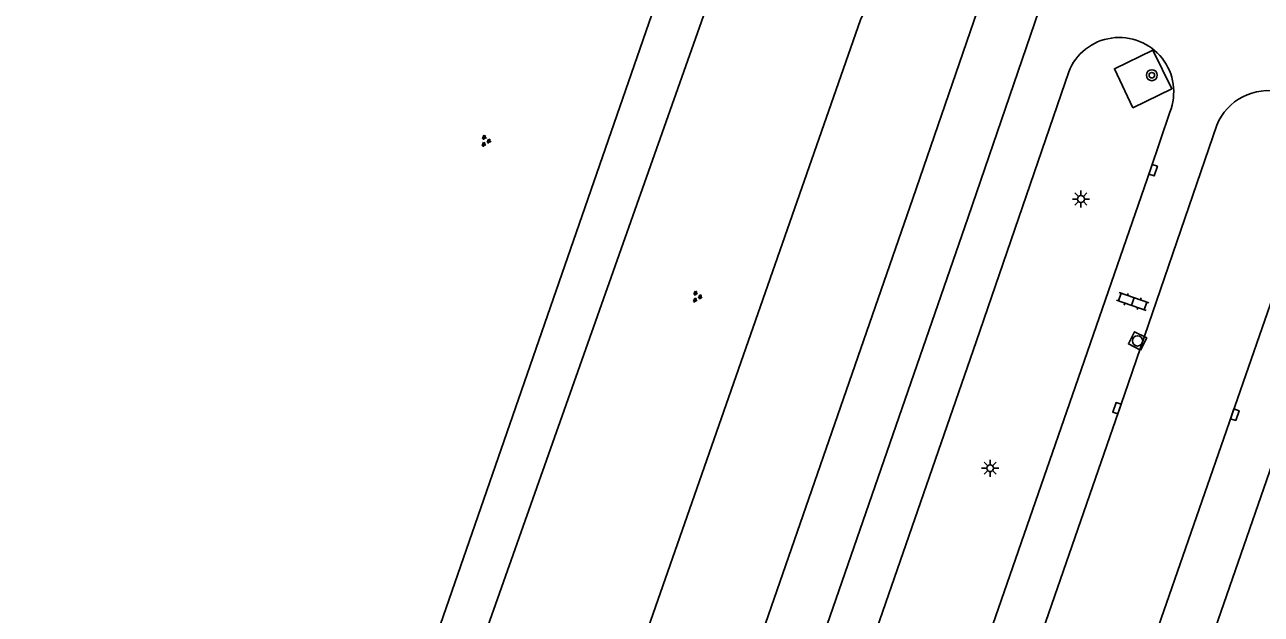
# Model space of a CAD drawing. Extents: x 131000 to 133014, y 396499 to 399001.
# Drawn here: x 131006.4 to 131096.8, y 397369.6 to 397412.7 of the extents above; entities that cross this region are included whole.
import ezdxf

# ---------------------------------------------------------------- set-up
doc = ezdxf.new("R2010")
doc.units = 0
for name, color, linetype in [('gg-knt-onverhard', 7, 'Continuous'), ('gg-knt-verharding', 7, 'Continuous'), ('gg-knt-verharding nz', 7, 'Continuous'), ('gt-grn-groengrens', 7, 'Continuous'), ('gt-symb-boom', 7, 'Continuous'), ('gt-symb-groenvak', 7, 'Continuous'), ('gt-symb-klinker verharding', 7, 'Continuous'), ('gt-symb-kolk', 7, 'Continuous'), ('gt-symb-lichtmast', 7, 'Continuous'), ('gt-symb-rioolschacht', 7, 'Continuous')]:
    doc.layers.add(name, color=color, linetype=linetype)

# ---------------------------------------------------------------- blocks, each defined once
blk = doc.blocks.new('gt0-KL1')
at = {"layer": 'gt-symb-klinker verharding'}
for p, q in [((-1.15, 0.3), (1.15, 0.3)), ((-1, -0.3), (-1, 0.3)), ((-0.5, 0.3), (-0.5, 0.45)), ((0, -0.3), (0, 0.3)), ((0.5, 0.3), (0.5, 0.45)), ((1, -0.3), (1, 0.3)), ((-1.15, -0.3), (1.15, -0.3)), ((-0.5, -0.45), (-0.5, -0.3)), ((0.5, -0.45), (0.5, -0.3))]:
    blk.add_line(p, q, dxfattribs=at)
blk = doc.blocks.new('gt0-RS')
at = {"layer": 'gt-symb-rioolschacht'}
blk.add_lwpolyline([(-0.5, -0.5), (0.5, -0.5), (0.5, 0.5), (-0.5, 0.5)], close=True, dxfattribs=at)
blk.add_circle((0, 0), 0.375, dxfattribs=at)
blk = doc.blocks.new('gt0-KOLK')
at = {"layer": 'gt-symb-kolk'}
blk.add_lwpolyline([(0, 0), (0.375, 0), (0.375, 0.4), (-0.375, 0.4), (-0.375, 0), (0, 0)], dxfattribs=at)
blk = doc.blocks.new('gt0-BOOM')
at = {"layer": 'gt-symb-boom'}
for radius in [0.4, 0.2]:
    blk.add_circle((0, 0), radius, dxfattribs=at)
blk = doc.blocks.new('gt0-GRVAK')
at = {"layer": 'gt-symb-groenvak'}
for p, q in [((-0.11, 0.189), (-0.228, 0.24)), ((-0.182, 0.153), (0.088, 0.153)), ((-0.091, 0.211), (-0.156, 0.322)), ((-0.047, 0.214), (-0.047, 0.393)), ((-0.004, 0.211), (0.061, 0.322)), ((0.015, 0.189), (0.133, 0.24)), ((0.262, -0.052), (0.197, 0.059)), ((0.305, -0.049), (0.305, 0.13)), ((0.349, -0.052), (0.414, 0.059)), ((-0.245, -0.228), (-0.363, -0.177)), ((-0.318, -0.264), (-0.047, -0.264)), ((-0.226, -0.206), (-0.291, -0.095)), ((-0.183, -0.203), (-0.183, -0.024)), ((-0.139, -0.206), (-0.074, -0.095)), ((-0.12, -0.228), (-0.002, -0.177)), ((0.243, -0.074), (0.125, -0.023)), ((0.17, -0.11), (0.441, -0.11)), ((0.368, -0.074), (0.486, -0.023))]:
    blk.add_line(p, q, dxfattribs=at)
blk = doc.blocks.new('gt0-LMAST')
at = {"layer": 'gt-symb-lichtmast'}
for p, q in [((-0.182, 0.173), (-0.447, 0.438)), ((-0.005, 0.246), (-0.005, 0.621)), ((0.172, 0.173), (0.437, 0.438)), ((-0.255, -0.004), (-0.63, -0.004)), ((-0.182, -0.181), (-0.447, -0.446)), ((-0.005, -0.254), (-0.005, -0.629)), ((0.437, -0.446), (0.172, -0.181)), ((0.245, -0.004), (0.62, -0.004))]:
    blk.add_line(p, q, dxfattribs=at)
blk.add_circle((-0.005, -0.004), 0.25, dxfattribs=at)

msp = doc.modelspace()

# ---------------------------------------------------------------- linework, layer by layer
at = {"layer": 'gg-knt-onverhard'}
for points in [[(131006.425, 397280.399), (131013.9, 397301.37), (131034.456, 397362.147), (131060.695, 397437.905), (131088.142, 397515.352), (131089.812, 397522.805), (131086.77, 397524.953), (131080.786, 397526.568), (131070.975, 397526.945), (131064.941, 397527.627), (131048.812, 397525.331), (131045.298, 397524.782)], [(131009.89, 397278.983), (131016.64, 397299.57), (131037.669, 397361.453), (131064.019, 397436.092), (131091.103, 397514.046), (131092.647, 397515.313), (131096.645, 397516.861), (131107.023, 397516.618)]]:
    msp.add_lwpolyline(points, dxfattribs=at)
at = {"layer": 'gg-knt-verharding'}
for points in [[(131078.644, 397421.374), (131071.3, 397400.04), (131028.661, 397276.933), (131032.756, 397275.507)], [(131087.386, 397406.658), (131090.224, 397408.051), (131088.842, 397410.879), (131086.037, 397409.518), (131087.386, 397406.658)]]:
    msp.add_lwpolyline(points, dxfattribs=at)
at = {"layer": 'gg-knt-verharding nz'}
msp.add_line((131062.701, 397292.231), (131101.314, 397403.524), dxfattribs=at)
for points in [[(131032.756, 397275.507), (131075.351, 397398.653), (131082.639, 397419.974), (131092.533, 397448.554)], [(131036.05, 397274.344), (131075.928, 397389.55), (131082.692, 397409.292)], [(131043.465, 397271.699), (131083.395, 397386.874), (131088.671, 397402.16), (131090.08, 397406.342)], [(131055.278, 397294.776), (131086.782, 397385.692), (131093.507, 397405.381)], [(131061.665, 397276.934), (131077.98, 397324.113), (131103.615, 397398.109), (131105.588, 397403.711)]]:
    msp.add_lwpolyline(points, dxfattribs=at)
for centre, radius, start, end in [((131086.389, 397407.824), 3.978, 338.1238, 158.34293), ((131097.269, 397403.858), 4.059, 355.27295, 157.96719)]:
    msp.add_arc(centre, radius, start, end, dxfattribs=at)
at = {"layer": 'gt-grn-groengrens'}
msp.add_lwpolyline([(131019.336, 397275.124), (131067.491, 397413.099), (131095.311, 397473.034)], dxfattribs=at)

# ---------------------------------------------------------------- block references
at = {"layer": 'gt-symb-boom'}
msp.add_blockref('gt0-BOOM', (131088.768, 397409.043), dxfattribs=at)
at = {"layer": 'gt-symb-groenvak', "rotation": -110.66330290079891}
for p in [(131040.106, 397404.26), (131055.534, 397392.869)]:
    msp.add_blockref('gt0-GRVAK', p, dxfattribs=at)
at = {"layer": 'gt-symb-klinker verharding', "rotation": -18.90606100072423}
msp.add_blockref('gt0-KL1', (131087.37, 397392.497), dxfattribs=at)
at = {"layer": 'gt-symb-kolk'}
for p, rotation in [((131088.671, 397402.16), -109.03307980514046), ((131086.413, 397384.626), 70.85862620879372), ((131094.638, 397384.283), -108.97088480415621)]:
    msp.add_blockref('gt0-KOLK', p, dxfattribs=dict(at, rotation=rotation))
at = {"layer": 'gt-symb-lichtmast'}
for p in [(131083.593, 397399.995), (131076.962, 397380.311)]:
    msp.add_blockref('gt0-LMAST', p, dxfattribs=at)
at = {"layer": 'gt-symb-rioolschacht', "rotation": 63.178593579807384}
msp.add_blockref('gt0-RS', (131087.723, 397389.616), dxfattribs=at)

doc.saveas('drawing.dxf')
